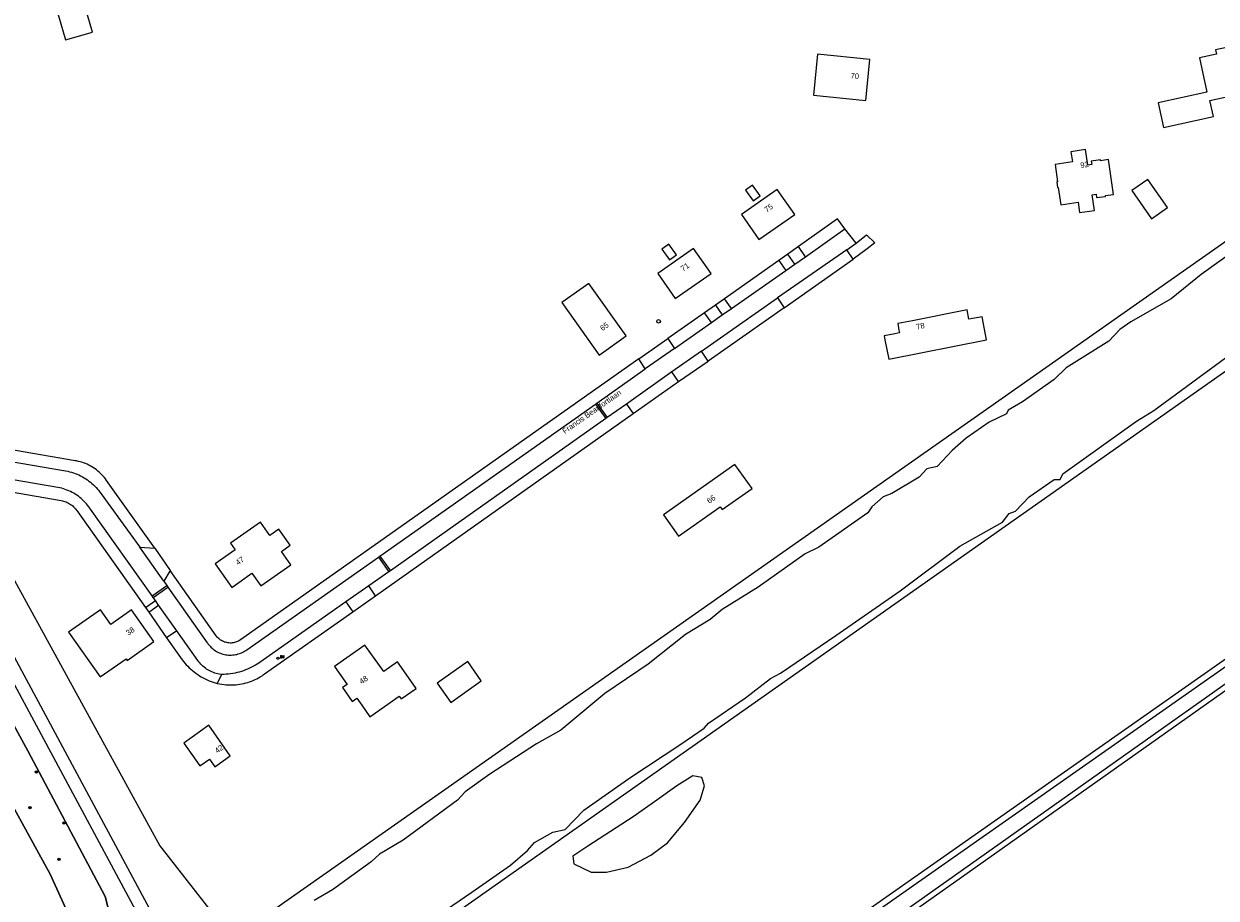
# Model space of a CAD drawing. Header units: metres. Extents: x 138165 to 154469, y 480134 to 494189.
# Tile 896 of 1056: x 149199 to 149471, y 486793 to 486993. Entities that reach past the tile are written whole.
import ezdxf

# ---------------------------------------------------------------- set-up
doc = ezdxf.new("R2010")
doc.units = ezdxf.units.M
doc.header["$LTSCALE"] = 0.001
doc.header["$MEASUREMENT"] = 0
for name, color, linetype, lineweight in [('Level 5', 7, 'Continuous', 0), ('TOP-L-topo objecten punt', 7, 'Continuous', 0), ('TOP-L-topo objecten vlak', 7, 'Continuous', 0), ('TOP-T-topo huisnummering naamgeving', 7, 'Continuous', 0)]:
    doc.layers.add(name, color=color, linetype=linetype, lineweight=lineweight)
doc.styles.add('Style-INTL_ISO', font='INTL_ISO.shx')
doc.styles.add('Style-STANDARD', font='STANDARD.shx')

# ---------------------------------------------------------------- blocks, each defined once
blk = doc.blocks.new('24')
at = {"layer": 'TOP-L-topo objecten punt', "color": 7, "linetype": 'Continuous', "lineweight": 0}
for radius in [0.025, 0.0182, 0.0115, 0.005]:
    blk.add_circle((0, 0), radius, dxfattribs=at)
blk = doc.blocks.new('72')
at = {"layer": 'TOP-L-topo objecten punt', "color": 7, "linetype": 'Continuous', "lineweight": 0}
blk.add_circle((0, 0), 0.025, dxfattribs=at)
at = {"layer": 'TOP-L-topo objecten punt', "color": 7, "linetype": 'Continuous', "lineweight": 0, "style": 'Style-STANDARD'}
blk.add_text('BK', height=0.06, dxfattribs=at).set_placement((0.0483, 0))
blk = doc.blocks.new('*U13')
at = {"layer": 'Level 5', "color": 7, "linetype": 'Continuous', "lineweight": 0}
blk.add_circle((0, 0), 0.0415, dxfattribs=at)
blk = doc.blocks.new('150')
at = {"layer": 'Level 5', "color": 7, "linetype": 'Continuous', "lineweight": 0}
blk.add_blockref('*U13', (0, 0), dxfattribs=at)

msp = doc.modelspace()

# ---------------------------------------------------------------- linework, layer by layer
at = {"layer": 'TOP-L-topo objecten vlak', "flags": 128}
for points in [[(149255.8, 486760.65), (149799.45, 487143.61), (149802.59, 487146.19), (149802.67, 487148)], [(149756.72, 487142.54), (149248.97, 486785.73), (149247.83, 486781.78)], [(149811.26, 487137.6), (149810.84, 487135.99), (149811.39, 487133.71), (149834.26, 487101.53), (149277.79, 486710.86)], [(149812.92, 487135.58), (149812.68, 487135.27), (149812.83, 487134.87), (149814.02, 487133.22), (149821.87, 487122.03), (149833.44, 487105.91), (149835.49, 487102.86), (149835.82, 487101.6), (149835.44, 487100.62), (149832.89, 487098.69), (149278.51, 486709.64)], [(149284.09, 486708.46), (149816.36, 487085.62), (149832.67, 487097.19), (149835.74, 487099.3), (149836.96, 487099.86), (149838.07, 487099.37), (149848.57, 487084.32), (149865.86, 487059.74), (149885.1, 487032.62), (149904.09, 487005.47), (149926.31, 486973.98), (149941.63, 486952.21), (149957.05, 486930.15), (149982.39, 486893.88), (149998.16, 486871.17), (150000, 486868.58), (150022.18, 486837.33), (150045.95, 486803.35), (150071.56, 486766.89), (150089.11, 486741.87)], [(150087.88, 486741), (150087.88, 486741.01), (150084.56, 486745.74), (150070.33, 486766.03), (150044.72, 486802.49), (150020.96, 486836.46), (149998.78, 486867.71), (149996.93, 486870.31), (149981.16, 486893.03), (149955.83, 486929.29), (149940.4, 486951.35), (149925.08, 486973.12), (149902.86, 487004.61), (149883.88, 487031.76), (149864.63, 487058.87), (149847.34, 487083.46), (149837.08, 487098.17), (149836.97, 487098.22), (149836.48, 487097.99), (149833.53, 487095.96), (149817.23, 487084.39), (149284.67, 486707.37)], [(149208.17, 486989.02), (149214.32, 486990.79), (149211.52, 487000.5), (149205.37, 486998.73), (149208.17, 486989.02)], [(149229, 486787.67), (149121.55, 486987.64), (149117.14, 486985.32), (149114.99, 486989.42)], [(149390.67, 486975.19), (149391.61, 486984.54), (149379.7, 486985.78), (149378.73, 486976.43), (149390.67, 486975.19)], [(149457.35, 486974.68), (149458.56, 486969.06), (149469.98, 486971.53), (149469.19, 486975.2), (149480.34, 486977.61), (149480.97, 486974.68), (149484.29, 486975.39), (149483.15, 486980.67), (149480.12, 486980.02), (149478.52, 486987.45), (149474.61, 486986.6), (149474.39, 486987.58), (149470.48, 486986.73), (149470.7, 486985.76), (149466.79, 486984.91), (149468.48, 486977.09), (149457.35, 486974.68)], [(149115.22, 486980.58), (149118.75, 486982.39), (149119.05, 486981.92), (149120.83, 486982.8), (149226.33, 486786.26)], [(149049.69, 486678.46), (149053.89, 486670.63), (149056.8, 486665.23), (149060.4, 486658.53), (149094.74, 486682.76), (149107.13, 486691.5), (149147.87, 486720.24), (149217.84, 486769.6), (149204.64, 486798.63), (149109.09, 486972.82), (149109.24, 486972.89), (149118.38, 486976.79), (149118.39, 486976.79)], [(149224.7, 486764.21), (149217.23, 486793.53), (149199.56, 486826.75), (149175.23, 486871.3), (149118.39, 486976.79), (149118.38, 486976.79), (149109.24, 486972.89), (149109.09, 486972.82), (149204.64, 486798.63), (149217.84, 486769.6), (149147.87, 486720.24), (149107.13, 486691.5), (149094.74, 486682.76), (149060.4, 486658.53), (149056.8, 486665.23)], [(149118.39, 486976.79), (149175.23, 486871.3), (149199.56, 486826.75), (149217.23, 486793.53), (149224.7, 486764.21)], [(149435.15, 486951.4), (149439.11, 486951.96), (149439.45, 486949.63), (149442.81, 486950.11), (149442.3, 486953.66), (149443.19, 486953.79), (149443.3, 486953.01), (149445.38, 486953.31), (149445.36, 486953.49), (149447.19, 486953.76), (149446.05, 486961.7), (149444.22, 486961.44), (149444.2, 486961.62), (149442.12, 486961.33), (149442.23, 486960.55), (149441.34, 486960.42), (149440.83, 486963.97), (149437.46, 486963.49), (149437.8, 486961.16), (149433.84, 486960.59), (149434.4, 486956.63), (149434.23, 486956.61), (149434.42, 486955.33), (149434.59, 486955.36), (149435.15, 486951.4)], [(149364.98, 486952.26), (149366.61, 486953.41), (149364.88, 486955.86), (149363.25, 486954.71), (149364.98, 486952.26)], [(149451.35, 486954.61), (149455.82, 486948.17), (149459.52, 486950.78), (149455.01, 486957.18), (149451.35, 486954.61)], [(149362.3, 486949.15), (149366.32, 486943.45), (149374.47, 486949.2), (149370.45, 486954.89), (149362.3, 486949.15)], [(149385.91, 486945.92), (149384.24, 486948.16), (149375.32, 486941.87)], [(149376.9, 486939.54), (149385.91, 486945.92)], [(149388.5, 486942.64), (149385.91, 486945.92)], [(149476.8, 486942.36), (149467.21, 486935.51), (149460.37, 486929.92), (149451.16, 486924.67), (149448.6, 486922.9), (149446.11, 486920.24), (149436.42, 486914.2), (149433.67, 486911.53), (149426.41, 486906.41), (149423.13, 486904.5), (149422.74, 486903.66), (149418.85, 486901.75), (149413.58, 486898.16), (149410.37, 486895.33), (149406.93, 486891.66), (149404.64, 486891.12), (149402.89, 486889.21), (149396.62, 486885.47), (149394.64, 486884.71), (149392.04, 486882.49), (149391.13, 486881.11), (149379.98, 486873.24), (149376.84, 486871.71), (149366.15, 486864.15), (149357.9, 486859.03), (149355.15, 486856.73), (149349.58, 486853.3), (149341.02, 486846.57), (149331.17, 486839.85), (149321.09, 486831.52), (149315.59, 486828.38), (149304.9, 486821.43), (149299.32, 486817.38), (149297.57, 486815.54), (149285.19, 486806.37), (149279.77, 486803.16), (149277.86, 486801.41), (149269.02, 486795.04), (149264.89, 486792.6)], [(149345.89, 486938.79), (149347.52, 486939.95), (149345.79, 486942.4), (149344.16, 486941.25), (149345.89, 486938.79)], [(149386.36, 486941.1), (149388.5, 486942.64)], [(149388.5, 486942.64), (149390.86, 486944.54), (149392.75, 486942.71), (149390.98, 486941.33), (149387.78, 486938.97)], [(149347.23, 486929.99), (149355.38, 486935.73), (149351.36, 486941.43), (149343.22, 486935.68), (149347.23, 486929.99)], [(149386.36, 486941.1), (149370.58, 486930.13)], [(149372.9, 486940.13), (149370.83, 486938.69)], [(149375.32, 486941.87), (149372.9, 486940.13)], [(149374.5, 486937.83), (149372.9, 486940.13)], [(149374.5, 486937.83), (149376.9, 486939.54)], [(149376.9, 486939.54), (149375.32, 486941.87)], [(149387.78, 486938.97), (149386.36, 486941.1)], [(149370.83, 486938.69), (149358.46, 486929.92)], [(149370.83, 486938.69), (149372.44, 486936.41)], [(149372.04, 486927.87), (149387.78, 486938.97)], [(149372.44, 486936.41), (149374.5, 486937.83)], [(149360.04, 486927.71), (149372.44, 486936.41)], [(149327.53, 486933.45), (149321.39, 486929.11), (149329.86, 486917.1), (149336, 486921.44), (149327.53, 486933.45)], [(149353.21, 486917.95), (149370.58, 486930.13)], [(149356.37, 486928.48), (149353.9, 486926.74)], [(149358.46, 486929.92), (149356.37, 486928.48)], [(149356.37, 486928.48), (149357.95, 486926.27)], [(149360.04, 486927.71), (149358.46, 486929.92)], [(149370.58, 486930.13), (149372.04, 486927.87)], [(149353.9, 486926.74), (149345.53, 486920.84)], [(149355.52, 486924.52), (149353.9, 486926.74)], [(149372.04, 486927.87), (149354.76, 486915.7)], [(149355.52, 486924.52), (149357.95, 486926.27)], [(149357.95, 486926.27), (149360.04, 486927.71)], [(149395.06, 486920.54), (149395.93, 486916.14), (149418.24, 486920.54), (149417.19, 486925.84), (149414.21, 486925.25), (149413.79, 486927.38), (149401.34, 486924.93), (149397.96, 486924.26), (149398.25, 486922.77), (149398.38, 486922.13), (149396.93, 486921.84), (149394.88, 486921.44), (149395.06, 486920.54)], [(149347.02, 486918.57), (149355.52, 486924.52)], [(149338.94, 486916.24), (149345.53, 486920.84)], [(149345.53, 486920.84), (149347.02, 486918.57)], [(149271.68, 486774.59), (149300.79, 486794.52), (149309.67, 486800.67), (149313.54, 486804.03), (149315.11, 486805.82), (149319.28, 486808.2), (149322.11, 486808.8), (149326.35, 486813.2), (149336.86, 486820.64), (149348.47, 486828.32), (149353.84, 486831.97), (149354.8, 486833.09), (149363.22, 486838.83), (149368.97, 486843.24), (149371.2, 486844.46), (149383.85, 486853.06), (149398.52, 486863.27), (149412.15, 486873.48), (149421.83, 486878.99), (149423.4, 486880.93), (149424.81, 486881.45), (149427.94, 486884.73), (149433.67, 486888.68), (149435.02, 486888.68), (149435.61, 486890.02), (149452.45, 486902.02), (149456.39, 486904.4), (149474.19, 486917.52)], [(149347.02, 486918.57), (149340.39, 486913.91)], [(149353.21, 486917.95), (149346.45, 486913.26)], [(149354.76, 486915.7), (149353.21, 486917.95)], [(149338.94, 486916.24), (149248.08, 486852.08), (149247.87, 486851.94), (149247.64, 486851.82), (149247.41, 486851.71), (149247.18, 486851.61), (149246.93, 486851.53), (149246.69, 486851.47), (149246.44, 486851.42), (149246.19, 486851.39), (149245.93, 486851.37), (149245.68, 486851.37), (149245.42, 486851.38), (149245.17, 486851.41), (149244.92, 486851.46), (149244.67, 486851.53), (149244.43, 486851.6), (149244.19, 486851.7), (149243.96, 486851.8), (149243.74, 486851.92), (149243.52, 486852.06), (149243.32, 486852.21), (149243.12, 486852.37), (149242.93, 486852.54), (149242.76, 486852.73), (149242.59, 486852.92), (149242.51, 486853.04), (149232.04, 486867.95)], [(149340.39, 486913.91), (149338.94, 486916.24)], [(149347.98, 486911.04), (149354.76, 486915.7)], [(149329.35, 486906.11), (149340.39, 486913.91)], [(149346.45, 486913.26), (149336.11, 486905.91)], [(149347.98, 486911.04), (149346.45, 486913.26)], [(149337.63, 486903.77), (149347.98, 486911.04)], [(149279.87, 486871.18), (149329, 486905.91)], [(149329, 486905.91), (149329.35, 486906.11)], [(149329, 486905.91), (149331.39, 486902.6)], [(149329.35, 486906.11), (149331.73, 486902.81)], [(149336.11, 486905.91), (149331.73, 486902.81)], [(149336.11, 486905.91), (149337.63, 486903.77)], [(149278.88, 486862.14), (149337.63, 486903.77)], [(149331.39, 486902.6), (149282.25, 486867.88)], [(149331.73, 486902.81), (149331.39, 486902.6)], [(149228.49, 486872.99), (149217.52, 486888.47), (149217.27, 486888.81), (149217.01, 486889.14), (149216.74, 486889.46), (149216.46, 486889.76), (149216.16, 486890.06), (149215.86, 486890.34), (149215.54, 486890.61), (149215.21, 486890.88), (149214.88, 486891.12), (149214.53, 486891.36), (149214.18, 486891.58), (149213.81, 486891.79), (149213.44, 486891.98), (149213.07, 486892.16), (149212.68, 486892.32), (149212.29, 486892.47), (149211.9, 486892.61), (149211.5, 486892.73), (149211.09, 486892.83), (149210.68, 486892.92), (149210.39, 486892.97), (149185.28, 486897.29)], [(149187.24, 486894.23), (149208.15, 486890.67), (149208.21, 486890.66), (149208.65, 486890.57), (149209.09, 486890.47), (149209.52, 486890.35), (149209.95, 486890.21), (149210.37, 486890.06), (149210.78, 486889.9), (149211.19, 486889.72), (149211.6, 486889.52), (149211.99, 486889.31), (149212.38, 486889.09), (149212.76, 486888.85), (149213.13, 486888.6), (149213.49, 486888.34), (149213.85, 486888.06), (149214.19, 486887.77), (149214.52, 486887.47), (149214.84, 486887.16), (149215.15, 486886.83), (149215.45, 486886.5), (149215.73, 486886.15), (149216.01, 486885.8), (149216.27, 486885.43), (149225.14, 486873.26)], [(149227.91, 486862.12), (149213.85, 486881.91), (149213.7, 486882.13), (149213.46, 486882.47), (149213.2, 486882.81), (149212.93, 486883.14), (149212.65, 486883.46), (149212.36, 486883.76), (149212.05, 486884.05), (149211.74, 486884.34), (149211.41, 486884.61), (149211.08, 486884.86), (149210.73, 486885.11), (149210.38, 486885.34), (149210.02, 486885.56), (149209.64, 486885.76), (149209.27, 486885.95), (149208.88, 486886.13), (149208.49, 486886.29), (149208.09, 486886.44), (149207.69, 486886.57), (149207.28, 486886.68), (149206.87, 486886.78), (149184.57, 486890.62)], [(149347.96, 486875.72), (149357.48, 486882.43), (149357.91, 486881.82), (149364.74, 486886.64), (149360.85, 486892.15), (149344.51, 486880.62), (149347.96, 486875.72)], [(149184.3, 486887.82), (149229.7, 486805.05), (149247.83, 486781.78)], [(149184.3, 486887.82), (149207.15, 486883.89), (149207.44, 486883.83), (149207.72, 486883.76), (149208.01, 486883.67), (149208.28, 486883.57), (149208.55, 486883.45), (149208.82, 486883.32), (149209.08, 486883.17), (149209.32, 486883.01), (149209.56, 486882.84), (149209.79, 486882.65), (149210.01, 486882.45), (149210.22, 486882.24), (149210.42, 486882.02), (149210.6, 486881.79), (149210.71, 486881.64), (149226.42, 486859.5)], [(149252.64, 486878.98), (149245.82, 486874.17), (149246.88, 486872.66), (149242.31, 486869.43), (149246.08, 486864.08), (149250.66, 486867.31), (149252.7, 486864.41), (149259.53, 486869.22), (149257.38, 486872.26), (149259.43, 486873.7), (149256.83, 486877.38), (149254.79, 486875.93), (149252.64, 486878.98)], [(149230.61, 486865.46), (149225.14, 486873.26)], [(149225.14, 486873.26), (149228.49, 486872.99)], [(149228.49, 486872.99), (149232.04, 486867.95)], [(149231.52, 486864.14), (149240.47, 486851.45), (149240.52, 486851.39), (149240.7, 486851.13), (149240.9, 486850.88), (149241.11, 486850.64), (149241.33, 486850.41), (149241.57, 486850.2), (149241.81, 486849.99), (149242.07, 486849.8), (149242.33, 486849.62), (149242.61, 486849.46), (149242.89, 486849.3), (149243.17, 486849.17), (149243.47, 486849.04), (149243.77, 486848.94), (149244.08, 486848.84), (149244.38, 486848.77), (149244.7, 486848.71), (149245.01, 486848.66), (149245.33, 486848.63), (149245.65, 486848.62), (149245.97, 486848.62), (149246.29, 486848.64), (149246.6, 486848.67), (149246.92, 486848.72), (149247.23, 486848.78), (149247.54, 486848.87), (149247.84, 486848.96), (149248.14, 486849.08), (149248.43, 486849.2), (149248.72, 486849.34), (149249, 486849.5), (149249.27, 486849.67), (149249.53, 486849.85), (149279.54, 486870.94)], [(149279.54, 486870.94), (149279.87, 486871.18)], [(149279.54, 486870.94), (149281.91, 486867.64)], [(149279.87, 486871.18), (149282.25, 486867.88)], [(149232.04, 486867.95), (149230.61, 486865.46)], [(149281.91, 486867.64), (149277.32, 486864.42)], [(149282.25, 486867.88), (149281.91, 486867.64)], [(149227.91, 486862.12), (149231.29, 486864.48)], [(149228.16, 486861.76), (149231.52, 486864.14)], [(149230.61, 486865.46), (149231.29, 486864.48)], [(149231.29, 486864.48), (149231.52, 486864.14)], [(149277.32, 486864.42), (149272.07, 486860.75)], [(149278.88, 486862.14), (149277.32, 486864.42)], [(149226.42, 486859.5), (149228.64, 486861.08)], [(149228.16, 486861.76), (149227.91, 486862.12)], [(149228.64, 486861.08), (149228.16, 486861.76)], [(149229.39, 486860.03), (149228.64, 486861.08)], [(149272.07, 486860.75), (149251.99, 486846.62), (149251.9, 486846.56), (149251.47, 486846.3), (149251.03, 486846.06), (149250.59, 486845.83), (149250.14, 486845.61), (149249.68, 486845.41), (149249.21, 486845.22), (149248.74, 486845.05), (149248.27, 486844.9), (149247.78, 486844.75), (149247.3, 486844.63), (149246.81, 486844.52), (149246.32, 486844.42), (149245.82, 486844.34), (149245.33, 486844.28), (149244.83, 486844.23), (149244.33, 486844.2), (149243.82, 486844.19)], [(149272.07, 486860.75), (149273.67, 486858.49)], [(149273.67, 486858.49), (149278.88, 486862.14)], [(149216.14, 486858.95), (149208.87, 486853.82), (149216.06, 486843.63), (149221.96, 486847.79), (149222.22, 486847.41), (149228.3, 486851.7), (149223.21, 486858.92), (149218.51, 486855.6), (149216.14, 486858.95)], [(149226.42, 486859.5), (149227.17, 486858.44)], [(149227.17, 486858.44), (149229.39, 486860.03)], [(149227.17, 486858.44), (149231.2, 486852.58)], [(149233.53, 486854.16), (149229.39, 486860.03)], [(149242.75, 486842.12), (149244.33, 486841.91), (149244.77, 486841.86), (149245.23, 486841.83), (149245.68, 486841.81), (149246.13, 486841.81), (149246.58, 486841.83), (149247.04, 486841.86), (149247.49, 486841.9), (149247.93, 486841.97), (149248.38, 486842.04), (149248.82, 486842.14), (149249.26, 486842.25), (149249.7, 486842.37), (149250.13, 486842.51), (149250.55, 486842.67), (149250.97, 486842.84), (149251.39, 486843.02), (149251.79, 486843.22), (149252.19, 486843.43), (149252.58, 486843.66), (149252.97, 486843.9), (149253.34, 486844.16), (149253.56, 486844.31), (149273.67, 486858.49)], [(149233.53, 486854.16), (149231.2, 486852.58)], [(149231.2, 486852.58), (149234.74, 486847.57), (149235.05, 486847.18), (149235.36, 486846.8), (149235.69, 486846.43), (149236.03, 486846.08), (149236.39, 486845.73), (149236.75, 486845.4), (149237.12, 486845.08), (149237.51, 486844.77), (149237.9, 486844.47), (149238.3, 486844.18), (149238.71, 486843.91), (149239.13, 486843.66), (149239.56, 486843.41), (149240, 486843.18), (149240.44, 486842.97), (149240.89, 486842.77), (149241.35, 486842.58), (149241.81, 486842.41), (149242.28, 486842.26), (149242.75, 486842.12)], [(149243.82, 486844.19), (149243.57, 486844.22), (149243.23, 486844.27), (149242.89, 486844.34), (149242.55, 486844.42), (149242.21, 486844.53), (149241.89, 486844.64), (149241.56, 486844.77), (149241.24, 486844.92), (149240.93, 486845.08), (149240.63, 486845.25), (149240.34, 486845.44), (149240.05, 486845.64), (149239.78, 486845.85), (149239.51, 486846.08), (149239.26, 486846.32), (149239.01, 486846.57), (149238.78, 486846.83), (149238.56, 486847.1), (149238.36, 486847.38), (149233.53, 486854.16)], [(149275.72, 486837.2), (149277.59, 486834.55), (149284.27, 486839.26), (149284.73, 486838.61), (149288.13, 486841.01), (149285.84, 486844.26), (149283.87, 486847.05), (149280.73, 486844.84), (149276.46, 486850.89), (149269.52, 486845.99), (149272.38, 486841.93), (149271.32, 486841.19), (149273.55, 486838.03), (149274.61, 486838.78), (149275.72, 486837.2)], [(149296.03, 486837.82), (149302.99, 486842.73), (149299.88, 486847.15), (149292.91, 486842.23), (149296.03, 486837.82)], [(149242.75, 486842.12), (149243.82, 486844.19)], [(149235.11, 486828.55), (149238.78, 486823.34), (149240.96, 486824.88), (149242.18, 486823.14), (149245.73, 486825.64), (149240.83, 486832.59), (149235.11, 486828.55)], [(149324.07, 486801), (149328.08, 486799.09), (149331.53, 486799.09), (149336.5, 486800.24), (149341.66, 486802.92), (149345.48, 486805.78), (149349.3, 486810.38), (149352.93, 486815.54), (149353.89, 486818.79), (149353.32, 486820.7), (149351.21, 486821.09), (149347.58, 486818.79), (149342.99, 486815.54), (149337.64, 486811.72), (149327.32, 486805.02), (149323.88, 486802.72), (149324.07, 486801)]]:
    msp.add_lwpolyline(points, dxfattribs=at)

# ---------------------------------------------------------------- block references
at = {"layer": 'TOP-L-topo objecten punt', "xscale": 10, "yscale": 10, "zscale": 10}
for name, p in [('150', (149343.41, 486924.78)), ('72', (149256.62, 486847.9)), ('24', (149201.5, 486821.93)), ('24', (149200.07, 486813.81)), ('24', (149207.81, 486810.28)), ('24', (149206.68, 486802.02))]:
    msp.add_blockref(name, p, dxfattribs=at)

# ---------------------------------------------------------------- texts
at = {"layer": 'TOP-T-topo huisnummering naamgeving', "style": 'Style-INTL_ISO'}
for s, rotation, p in [('70', 354.3, (149387.16, 486980.26)), ('92', 8.1, (149439.71, 486959.77)), ('75', 35.2, (149368.09, 486949.59)), ('71', 35.2, (149349, 486936.13)), ('65', 35.2, (149330.63, 486922.54)), ('78', 11.2, (149402.3, 486922.9)), ('Francis Beaufortlaan', 35.2, (149322.04, 486899.04)), ('66', 35.2, (149354.98, 486883.12)), ('47', 35.2, (149247.46, 486869.06)), ('38', 35.2, (149222.49, 486853.01)), ('48', 35.2, (149275.7, 486841.91)), ('42', 35.2, (149242.73, 486826.13))]:
    msp.add_text(s, height=1.25, rotation=rotation, dxfattribs=at).set_placement(p)

doc.saveas('drawing.dxf')
